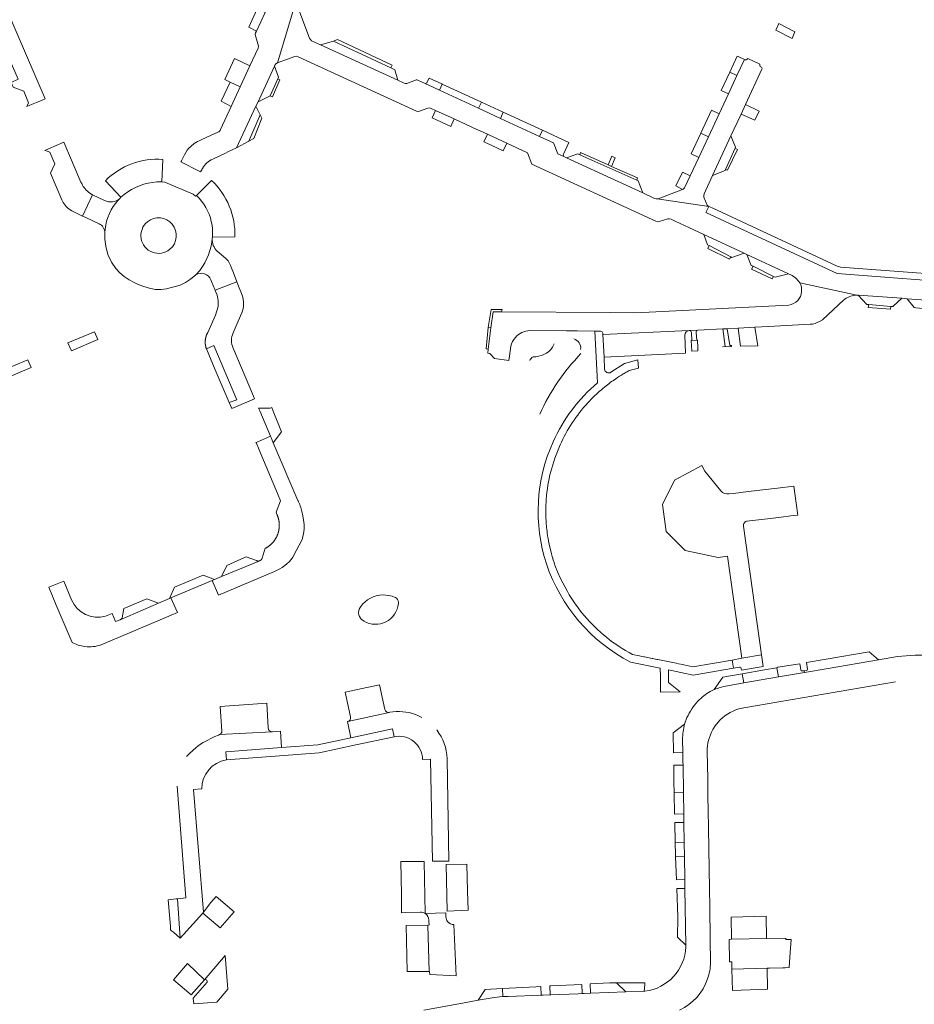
# Model space of a CAD drawing. Header units: metres. Extents: x 166325 to 190320, y 381923 to 404576.
# Tile 800 of 1056: x 176964 to 177163, y 396458 to 396678. Entities that reach past the tile are written whole.
import ezdxf

# ---------------------------------------------------------------- set-up
doc = ezdxf.new("R2010")
doc.units = ezdxf.units.M
for name, color, linetype, lineweight in [('B-WE-OG-WATER_MEER-GV', 8, 'Continuous', 18), ('B-WE-VH-VERHARDING_ASFALT-GV', 8, 'Continuous', 18), ('B-WE-VH-VERHARDING_BETON-GV', 8, 'Continuous', 18), ('B-WE-VH-VERHARDING_BETONSTRAATSTEEN-GV', 8, 'Continuous', 18), ('B-WE-VH-VERHARDING_HALFVERHARDING-GV', 8, 'Continuous', 18), ('B-WE-VH-VERHARDING_STRAATBAKSTEEN-GV', 8, 'Continuous', 18)]:
    doc.layers.add(name, color=color, linetype=linetype, lineweight=lineweight)

msp = doc.modelspace()

# ---------------------------------------------------------------- linework, layer by layer
at = {"layer": 'B-WE-OG-WATER_MEER-GV'}
for points in [[(177088.892, 396604.515, 0.3921837), (177087.371, 396606.854)], [(177082.653, 396604.981, -0.2407424), (177078.279, 396602.846)], [(177078.279, 396602.846, 0.2108942), (177077.573, 396601.996)], [(177079.835, 396590.069, -0.0910914), (177088.984, 396603.558)]]:
    msp.add_lwpolyline(points, format="xyb", dxfattribs=at)
at = {"layer": 'B-WE-OG-WATER_MEER-GV', "flags": 128}
msp.add_lwpolyline([(177082.984, 396605.771), (177082.653, 396604.981)], dxfattribs=at)
at = {"layer": 'B-WE-VH-VERHARDING_ASFALT-GV', "flags": 128}
for points in [[(177159.61, 396535.931), (177155.424, 396535.203), (177144.191, 396533.251), (177138.843, 396532.378), (177133.078, 396531.436), (177125.312, 396530.105), (177120.892, 396529.28), (177119.805, 396528.979), (177118.742, 396528.603), (177117.833, 396528.174)], [(177124.238, 396524.267), (177125.308, 396524.522), (177159.19, 396530.303)], [(177112.637, 396522.321), (177112.124, 396520.875)], [(177118.426, 396519.678), (177118.959, 396520.52), (177119.575, 396521.304)], [(177111.675, 396517.467), (177111.722, 396514.496), (177111.753, 396512.527), (177111.765, 396511.718), (177111.862, 396505.585), (177111.937, 396500.81), (177111.967, 396498.904), (177112.037, 396494.428), (177112.086, 396491.301), (177112.167, 396486.151), (177112.178, 396485.455), (177112.198, 396484.153), (177112.397, 396471.52), (177112.403, 396471.161)], [(177117.91, 396467.666), (177117.83, 396472.765), (177117.713, 396480.16), (177117.652, 396484.04), (177117.437, 396497.645), (177117.374, 396501.659), (177117.325, 396504.743), (177117.264, 396508.661), (177117.168, 396514.72)], [(177103.271, 396461.242), (177103.126, 396461.237), (177098.983, 396461.083), (177091.117, 396460.79), (177089.694, 396460.737), (177089.261, 396460.721), (177088.392, 396460.689), (177082.286, 396460.462), (177082.129, 396460.456), (177080.544, 396460.397), (177080.106, 396460.381), (177072.751, 396460.107), (177071.515, 396460.038), (177070.763, 396459.996), (177069.186, 396459.804), (177066.072, 396459.231), (177062.571, 396458.586), (177053.886, 396456.988)]]:
    msp.add_lwpolyline(points, dxfattribs=at)
at = {"layer": 'B-WE-VH-VERHARDING_ASFALT-GV'}
for points in [[(177167.582, 396536.131, 0.054187), (177159.61, 396535.931)], [(177117.833, 396528.174, 0.0678783), (177115.079, 396525.963)], [(177115.079, 396525.963, 0.0845946), (177112.637, 396522.321)], [(177119.575, 396521.304, -0.144765), (177124.238, 396524.267)], [(177117.168, 396514.72, -0.133144), (177118.426, 396519.678)], [(177112.403, 396471.161, -0.3651768), (177103.271, 396461.242)], [(177117.239, 396463.986, 0.0774473), (177117.91, 396467.666)], [(177110.995, 396457.041, 0.200842), (177117.239, 396463.986)]]:
    msp.add_lwpolyline(points, format="xyb", dxfattribs=at)
at = {"layer": 'B-WE-VH-VERHARDING_BETON-GV', "flags": 128}
for points in [[(177114.848, 396606.551), (177113.755, 396606.524), (177113.608, 396606.521), (177113.696, 396604.118), (177115.075, 396604.181), (177115.069, 396604.866), (177114.987, 396606.571)], [(177111.765, 396511.718), (177109.685, 396511.682), (177109.742, 396507.98), (177109.791, 396505.549), (177111.862, 396505.585)], [(177112.037, 396494.428), (177110.016, 396494.393), (177110.069, 396491.768), (177110.087, 396491.266), (177112.086, 396491.301)]]:
    msp.add_lwpolyline(points, close=True, dxfattribs=at)
at = {"layer": 'B-WE-VH-VERHARDING_BETONSTRAATSTEEN-GV', "flags": 128}
for points in [[(177006.78, 396646.996), (177009.608, 396648.303), (177010.179, 396648.567), (177012.126, 396649.467), (177016.434, 396658.785), (177016.901, 396659.796), (177020.563, 396667.714), (177020.679, 396667.966), (177020.866, 396668.232), (177021.229, 396668.474), (177025.349, 396682.095), (177025.303, 396682.52), (177025.396, 396682.85), (177025.95, 396684.052), (177026.754, 396685.797), (177029.556, 396691.874), (177031.596, 396696.299)], [(177018.484, 396679.691), (177016.561, 396675.546), (177016.369, 396675.132), (177016.301, 396674.781), (177017.022, 396672.163), (177016.93, 396671.76), (177015.101, 396667.794), (177012.933, 396663.094), (177010.92, 396658.73), (177008.534, 396653.556)], [(177125.467, 396669.24), (177123.788, 396665.628), (177121.883, 396661.531), (177119.8, 396657.051), (177117.436, 396651.968), (177115.295, 396647.363), (177113.38, 396643.243), (177112.201, 396640.708)], [(177128.94, 396668.187), (177126.201, 396669.459)], [(177122.468, 396652.146), (177124.722, 396657.014), (177125.711, 396659.152), (177129.364, 396667.043)], [(177007.968, 396652.991), (177006.469, 396652.305), (177004.178, 396651.252)], [(177111.639, 396640.178), (177107.175, 396638.514), (177106.196, 396638.143), (177105.98, 396638.12), (177117.504, 396636.429), (177117.17, 396636.691), (177116.438, 396638.472), (177116.393, 396638.873), (177116.498, 396639.248), (177118.369, 396643.291), (177122.468, 396652.146)], [(177002.655, 396650.453), (177001.89, 396649.823)], [(177000.508, 396647.924), (177000.021, 396647.016), (176999.812, 396646.625), (176999.679, 396646.377), (177004.086, 396644.104), (177004.35, 396644.606), (177004.451, 396644.8), (177004.502, 396644.896)], [(177150.583, 396616.639), (177137.836, 396619.385)], [(177142.232, 396610.72), (177142.86, 396611.136), (177147.623, 396615.555), (177147.892, 396615.743)], [(177135.366, 396614.409), (177104.219, 396612.832), (177100.656, 396612.67), (177095.539, 396612.704), (177071.228, 396612.867), (177069.356, 396612.88), (177068.897, 396609.307), (177068.291, 396604.585), (177068.172, 396603.66), (177068.629, 396603.603), (177069.673, 396602.495), (177072.914, 396602.051), (177073.044, 396602.998), (177073.351, 396605.239)], [(177077.597, 396608.715), (177085.723, 396608.659), (177088.124, 396608.623), (177092.054, 396608.564), (177093.327, 396608.552)], [(177093.327, 396608.552), (177092.054, 396608.564), (177092.705, 396597.045)], [(177093.866, 396608.096), (177093.88, 396607.794), (177113.15, 396608.696), (177115.092, 396608.81), (177120.633, 396609.095), (177121.63, 396609.12), (177124.044, 396609.25), (177127.81, 396609.445), (177130.863, 396609.645), (177136.174, 396609.907), (177140.145, 396610.103)], [(177094.261, 396600.104), (177094.172, 396602.754), (177093.88, 396607.794), (177093.866, 396608.096)], [(177113.15, 396608.696), (177093.88, 396607.794), (177094.172, 396602.754), (177112.349, 396603.637), (177112.162, 396607.706)], [(177115.092, 396608.81), (177113.15, 396608.696)], [(177113.661, 396608.226), (177113.755, 396606.524), (177114.848, 396606.551), (177114.719, 396608.277)], [(177099.316, 396599.529), (177099.745, 396599.765), (177100.903, 396600.091), (177101.807, 396600.346), (177101.64, 396602.204), (177098.679, 396601.377), (177095.685, 396599.409)], [(177093.309, 396595.31), (177093.53, 396595.501), (177093.806, 396595.735), (177094.31, 396596.15)], [(177081.168, 396566.773), (177081.146, 396567.404), (177081.137, 396567.905), (177081.134, 396568.418), (177081.175, 396570.04), (177081.181, 396570.167), (177081.188, 396570.295), (177081.237, 396571.052)], [(177082.673, 396557.919), (177082.651, 396557.994), (177082.392, 396558.896), (177081.876, 396561.06)], [(177083.099, 396556.614), (177082.912, 396557.157)], [(177085.945, 396550.45), (177084.434, 396553.351), (177083.776, 396554.849), (177083.543, 396555.427), (177083.526, 396555.471), (177083.472, 396555.609), (177083.326, 396555.991), (177083.185, 396556.375), (177083.099, 396556.614)], [(177100.007, 396534.72), (177106.676, 396533.34), (177106.698, 396531.508), (177106.74, 396528.011), (177111.092, 396528.089), (177108.537, 396530.158), (177108.497, 396532.962), (177114.031, 396531.809), (177123.045, 396533.356), (177122.759, 396535.163), (177113.989, 396533.678), (177111.958, 396534.089), (177111.715, 396534.138), (177110.751, 396534.333), (177110.245, 396534.435), (177106.136, 396535.266), (177105.891, 396535.315), (177105.036, 396535.488), (177104.911, 396535.513), (177103.198, 396535.86), (177103.049, 396535.89), (177102.559, 396535.989), (177102.069, 396536.088), (177100.47, 396536.411)], [(177129.289, 396536.353), (177124.853, 396535.609), (177122.759, 396535.163), (177123.045, 396533.356), (177124.342, 396533.579)], [(177124.755, 396533.218), (177124.83, 396532.896), (177129.656, 396533.732), (177129.289, 396536.353)], [(177047.017, 396523.593), (177046.325, 396523.507), (177046.141, 396523.484), (177036.931, 396521.44), (177036.87, 396521.423), (177037.652, 396517.824), (177046.902, 396519.795), (177047.277, 396518.035)], [(177053.466, 396522.382), (177052.717, 396522.751)], [(177112.124, 396520.875), (177109.573, 396518.941), (177109.642, 396514.495), (177111.722, 396514.496), (177111.675, 396517.467)], [(177009.848, 396512.884), (177009.711, 396514.679), (177022.148, 396515.626), (177021.897, 396519.271), (177020.134, 396519.142), (177020.074, 396519.142), (177008.332, 396518.521), (177008.096, 396518.419), (177007.29, 396518.07)], [(177053.627, 396512.983), (177053.627, 396512.978), (177055.402, 396513.011), (177055.817, 396490.257), (177058.819, 396490.287), (177059.502, 396490.308), (177059.105, 396513.135)], [(176998.817, 396507.001), (177000.798, 396482.076)], [(177000.798, 396482.076), (176998.944, 396481.89), (176999.491, 396473.061), (177004.574, 396478.686), (177004.744, 396478.912), (177002.535, 396506.251), (177004.329, 396506.396)], [(177058.843, 396477.803), (177058.808, 396478.411), (177058.789, 396478.734), (177054.197, 396478.609)], [(177055.044, 396477.086), (177055.053, 396476.773), (177055.073, 396476.035), (177054.772, 396476.029), (177055.129, 396465.682), (177055.185, 396465.683)], [(177055.185, 396465.683), (177055.235, 396464.973), (177061.132, 396464.654), (177060.643, 396476.131)], [(177002.453, 396459.695), (177002.608, 396458.406), (177007.702, 396458.826), (177010.176, 396461.734), (177009.598, 396469.221), (177004.963, 396463.767)], [(177005.523, 396463.278), (177002.453, 396459.695)]]:
    msp.add_lwpolyline(points, dxfattribs=at)
at = {"layer": 'B-WE-VH-VERHARDING_BETONSTRAATSTEEN-GV'}
for points in [[(177126.201, 396669.459, -0.4894324), (177125.467, 396669.24)], [(177129.123, 396667.561, -0.388594), (177128.94, 396668.187)], [(177129.364, 396667.043, 0.4573337), (177129.123, 396667.561)], [(177008.534, 396653.556, -0.2024764), (177007.968, 396652.991)], [(177004.178, 396651.252, 0.06475), (177002.655, 396650.453)], [(177001.89, 396649.823, 0.089341), (177000.508, 396647.924)], [(177004.502, 396644.896, -0.1429928), (177006.78, 396646.996)], [(177137.836, 396619.385, -0.3088381), (177137.379, 396615.438)], [(177137.379, 396615.438, -0.1655814), (177135.366, 396614.409)], [(177147.892, 396615.743, -0.1307838), (177150.583, 396616.639)], [(177140.145, 396610.103, 0.1107773), (177142.232, 396610.72)], [(177074.336, 396607.16, -0.2088634), (177077.597, 396608.715)], [(177093.866, 396608.096, 0.4270981), (177093.327, 396608.552)], [(177112.162, 396607.706, -0.3872606), (177113.15, 396608.696)], [(177113.15, 396608.696, -0.4129338), (177113.661, 396608.226)], [(177114.719, 396608.277, -0.4077172), (177115.092, 396608.81)], [(177073.351, 396605.239, -0.1211913), (177074.336, 396607.16)], [(177095.685, 396599.409, -0.5690197), (177094.261, 396600.104)], [(177098.437, 396599.023, -0.0066027), (177099.316, 396599.529)], [(177095.511, 396597.079, -0.0098814), (177096.75, 396597.955)], [(177096.75, 396597.955, -0.0141745), (177098.437, 396599.023)], [(177092.705, 396597.045, 0.1137662), (177082.77, 396583.864)], [(177092.341, 396594.433, -0.0092184), (177093.309, 396595.31)], [(177094.31, 396596.15, -0.0112048), (177095.511, 396597.079)], [(177090.505, 396592.574, -0.0186715), (177092.341, 396594.433)], [(177084.333, 396583.167, -0.0808084), (177090.505, 396592.574)], [(177082.77, 396583.864, 0.1871285), (177081.285, 396556.626)], [(177081.237, 396571.052, -0.0875001), (177084.333, 396583.167)], [(177081.457, 396563.519, -0.0224208), (177081.168, 396566.773)], [(177081.876, 396561.06, -0.0174648), (177081.457, 396563.519)], [(177082.912, 396557.157, -0.0067235), (177082.673, 396557.919)], [(177081.285, 396556.626, 0.1939068), (177100.007, 396534.72)], [(177089.709, 396545.106, -0.044392), (177085.945, 396550.45)], [(177100.47, 396536.411, -0.0946773), (177089.709, 396545.106)], [(177124.342, 396533.579, -0.4443492), (177124.755, 396533.218)], [(177052.717, 396522.751, 0.1372052), (177047.017, 396523.593)], [(177111.675, 396517.467, -0.0730328), (177112.124, 396520.875)], [(177007.29, 396518.07, 0.1187806), (177000.969, 396513.631)], [(177047.277, 396518.035, -0.4718425), (177053.627, 396512.983)], [(177059.105, 396513.135, 0.1630102), (177056.778, 396519.594)], [(177004.329, 396506.396, -0.3682033), (177009.848, 396512.884)], [(177054.197, 396478.609, -0.2447887), (177055.044, 396477.086)], [(177059.229, 396476.797, -0.1568502), (177058.843, 396477.803)], [(177060.643, 396476.131, -0.2335355), (177059.229, 396476.797)], [(177004.963, 396463.767, -0.8207005), (177005.523, 396463.278)]]:
    msp.add_lwpolyline(points, format="xyb", dxfattribs=at)
at = {"layer": 'B-WE-VH-VERHARDING_BETONSTRAATSTEEN-GV', "flags": 128}
for points in [[(177060.695, 396655.933), (177056.521, 396657.856), (177055.739, 396656.209), (177059.924, 396654.259)], [(177067.665, 396650.653), (177071.655, 396648.794), (177072.449, 396650.517), (177068.436, 396652.366), (177068.096, 396652.523), (177067.31, 396650.818)], [(177096.605, 396647.291), (177095.888, 396647.631), (177095.077, 396645.664), (177095.802, 396645.341)], [(177069.356, 396612.88), (177071.228, 396612.867), (177071.374, 396613.397), (177068.949, 396613.404), (177068.291, 396609.384), (177068.897, 396609.307)], [(177068.897, 396609.307), (177068.291, 396609.384), (177067.852, 396604.616), (177068.291, 396604.585)], [(177121.63, 396609.12), (177120.633, 396609.095), (177121.187, 396605.171), (177120.551, 396605.061), (177122.614, 396605.134), (177122.555, 396605.361), (177122.182, 396605.395)], [(177127.81, 396609.445), (177124.044, 396609.25), (177124.568, 396605.203), (177128.436, 396605.29)], [(177138.776, 396532.786), (177138.843, 396532.378), (177144.191, 396533.251), (177155.424, 396535.203), (177153.308, 396537.006), (177143.745, 396535.364), (177139.333, 396534.607), (177139.557, 396533.1), (177139.458, 396532.941), (177139.297, 396532.833)], [(177132.735, 396533.467), (177129.928, 396532.993), (177124.941, 396532.09), (177125.312, 396530.105), (177133.078, 396531.436)], [(177138.776, 396532.786), (177138.299, 396532.743), (177138.154, 396532.788), (177138.07, 396532.913), (177138.071, 396533.032), (177137.828, 396534.312), (177132.956, 396533.552), (177132.735, 396533.467), (177133.078, 396531.436), (177138.843, 396532.378)], [(177124.941, 396532.09), (177120.632, 396531.379), (177118.742, 396528.603), (177119.805, 396528.979), (177120.892, 396529.28), (177125.312, 396530.105)], [(177111.862, 396505.585), (177109.791, 396505.549), (177109.887, 396500.806), (177111.937, 396500.81)], [(177111.967, 396498.904), (177109.925, 396498.9), (177110.016, 396494.393), (177112.037, 396494.428)], [(177112.086, 396491.301), (177110.087, 396491.266), (177110.274, 396486.121), (177112.167, 396486.151)], [(177112.198, 396484.153), (177110.346, 396484.15), (177110.577, 396477.808), (177110.548, 396473.292), (177112.397, 396471.52)], [(177130.413, 396472.99), (177130.315, 396478.03), (177122.483, 396477.801), (177122.565, 396472.859)], [(177135.693, 396469.907), (177135.889, 396472.805), (177134.688, 396472.774), (177134.696, 396473.061), (177130.413, 396472.99), (177122.565, 396472.859), (177122.069, 396472.815), (177122.147, 396467.811), (177122.635, 396467.782), (177122.668, 396466.207), (177130.516, 396466.374), (177131.055, 396466.391), (177134.022, 396466.482), (177134.556, 396466.498), (177135.465, 396466.526)], [(177130.516, 396466.374), (177122.668, 396466.207), (177122.769, 396461.441), (177130.606, 396461.679)], [(177096.92, 396463.108), (177095.451, 396463.101), (177091.012, 396462.876), (177091.117, 396460.79), (177098.983, 396461.083)], [(177103.236, 396462.667), (177103.258, 396463.156), (177096.92, 396463.108), (177098.983, 396461.083), (177103.126, 396461.237)], [(177071.453, 396461.851), (177067.61, 396461.639), (177066.072, 396459.231), (177069.186, 396459.804), (177070.763, 396459.996), (177071.515, 396460.038)], [(177080.008, 396462.319), (177078.881, 396462.262), (177071.453, 396461.851), (177071.515, 396460.038), (177072.751, 396460.107), (177080.106, 396460.381)], [(177089.156, 396462.782), (177082.277, 396462.434), (177082.029, 396462.421), (177082.129, 396460.456), (177082.286, 396460.462), (177088.392, 396460.689), (177089.261, 396460.721)]]:
    msp.add_lwpolyline(points, close=True, dxfattribs=at)
at = {"layer": 'B-WE-VH-VERHARDING_HALFVERHARDING-GV', "flags": 128}
msp.add_lwpolyline([(177047.948, 396546.511), (177048.129, 396547.124), (177048.232, 396547.755), (177048.242, 396548.103), (177048.171, 396548.42), (177048.024, 396548.71), (177047.811, 396548.955), (177047.612, 396549.103), (177047.495, 396549.156), (177046.827, 396549.407), (177046.135, 396549.581), (177045.428, 396549.677), (177044.715, 396549.693), (177044.004, 396549.63), (177043.305, 396549.487), (177042.626, 396549.267), (177041.976, 396548.973), (177041.363, 396548.608), (177040.794, 396548.177), (177040.278, 396547.685), (177039.819, 396547.138), (177039.666, 396546.912), (177039.488, 396546.531), (177039.384, 396546.123), (177039.36, 396545.704), (177039.415, 396545.287), (177039.548, 396544.888), (177039.754, 396544.521), (177040.025, 396544.2), (177040.556, 396543.843), (177041.127, 396543.556), (177041.73, 396543.342), (177042.355, 396543.205), (177042.992, 396543.146), (177043.631, 396543.168), (177044.262, 396543.269), (177044.876, 396543.448), (177045.463, 396543.702), (177046.014, 396544.028), (177046.519, 396544.419), (177046.972, 396544.871), (177047.365, 396545.375), (177047.692, 396545.925)], close=True, dxfattribs=at)
at = {"layer": 'B-WE-VH-VERHARDING_STRAATBAKSTEEN-GV', "flags": 128}
for points in [[(176954.933, 396677.825), (176955.189, 396677.197), (176956.42, 396676.678), (176958.875, 396670.916), (176959.277, 396669.972), (176960.868, 396670.65), (176963.367, 396664.786), (176961.776, 396664.109), (176962.238, 396663.025), (176964.611, 396662.127), (176965.684, 396659.572), (176965.301, 396658.708), (176965.938, 396658.98), (176967.8, 396659.776), (176969.373, 396660.448), (176958.25, 396686.274), (176958.186, 396686.394), (176957.529, 396687.325)], [(177052.017, 396664.608), (177050.128, 396663.884), (177049.766, 396663.859), (177049.384, 396663.966), (177048.086, 396664.562), (177030.816, 396672.494), (177028.867, 396673.389), (177028.59, 396673.636), (177028.382, 396673.99), (177025.349, 396682.095), (177021.229, 396668.474), (177023.293, 396669.207), (177025.124, 396669.862), (177025.51, 396669.921), (177025.887, 396669.823), (177052.246, 396657.68), (177052.564, 396657.609), (177052.939, 396657.67), (177054.801, 396658.344), (177055.161, 396658.397), (177055.575, 396658.292), (177056.521, 396657.856), (177060.695, 396655.933), (177065.89, 396653.539), (177066.352, 396653.326), (177068.096, 396652.523), (177068.436, 396652.366), (177072.449, 396650.517), (177077.062, 396648.392), (177078.048, 396645.816), (177104.896, 396633.479), (177105.717, 396633.091), (177106.059, 396632.993), (177106.41, 396633.052), (177108.342, 396633.645), (177108.685, 396633.675), (177109.11, 396633.556), (177110.131, 396633.042), (177113.025, 396631.706), (177116.439, 396630.126), (177125.437, 396625.961), (177125.987, 396625.706), (177135.288, 396621.401), (177135.811, 396621.159)], [(177161.801, 396615.826), (177171.138, 396615.15), (177176.906, 396614.732), (177177.222, 396619.083), (177146.196, 396621.425), (177116.871, 396635.069), (177117.504, 396636.429), (177105.98, 396638.12), (177105.777, 396638.098), (177105.425, 396638.201), (177102.761, 396639.426), (177085.773, 396647.236), (177085.31, 396647.449), (177083.844, 396648.124), (177082.882, 396650.588), (177079.746, 396652.038), (177071.024, 396656.07), (177066.132, 396658.332), (177057.409, 396662.365), (177054.062, 396663.912), (177052.699, 396664.543)], [(177054.062, 396663.912), (177057.409, 396662.365), (177058.024, 396663.721)], [(177058.024, 396663.721), (177057.959, 396663.751), (177055.082, 396665.077), (177054.679, 396664.2)], [(177080.372, 396653.419), (177079.746, 396652.038), (177082.882, 396650.588), (177083.844, 396648.124), (177085.31, 396647.449)], [(177085.093, 396648.109), (177086.294, 396650.689), (177080.372, 396653.419)], [(176975.267, 396646.762), (176973.561, 396650.722), (176970.121, 396649.248), (176969.347, 396648.916), (176969.867, 396648.737), (176970.422, 396648.547), (176971.522, 396645.941), (176970.576, 396643.824), (176973.11, 396637.872), (176973.404, 396637.297)], [(176977.388, 396641.833), (176975.889, 396645.315), (176975.267, 396646.762)], [(176982.821, 396642.148), (176986.297, 396638.455), (176987.044, 396639.093), (176987.837, 396639.673), (176988.672, 396640.191), (176989.543, 396640.645), (176990.467, 396641.04), (176991.398, 396641.355), (176992.349, 396641.599), (176993.317, 396641.771), (176994.294, 396641.868), (176995.466, 396641.888), (176995.673, 396646.888)], [(177113.38, 396643.243), (177111.677, 396644.096), (177110.122, 396641.007), (177111.639, 396640.178)], [(177006.547, 396642.216), (177003.138, 396638.85), (177003.741, 396638.252), (177004.296, 396637.61), (177004.801, 396636.927), (177005.252, 396636.209), (177005.649, 396635.458), (177005.987, 396634.68), (177006.262, 396633.889), (177006.48, 396633.068), (177006.635, 396632.234), (177006.727, 396631.39), (177006.755, 396630.541), (177006.707, 396629.567), (177011.747, 396629.664)], [(177112.201, 396640.708), (177113.38, 396643.243)], [(176975.65, 396635.261), (176977.751, 396634.277), (176979.951, 396639.008), (176979.33, 396639.406), (176979.095, 396639.587)], [(176979.951, 396639.008), (176977.751, 396634.277), (176977.98, 396634.17), (176978.44, 396633.955)], [(176982.65, 396637.753), (176979.951, 396639.008)], [(176982.718, 396630.509), (176982.782, 396631.38), (176982.912, 396632.243), (176983.107, 396633.094), (176983.365, 396633.927), (176983.738, 396634.856), (176984.128, 396635.636), (176984.576, 396636.386), (176985.08, 396637.099), (176985.635, 396637.772), (176986.04, 396638.193)], [(176978.44, 396633.955), (176981.416, 396632.562)], [(177006.67, 396629.213), (177006.601, 396628.547), (177006.419, 396627.538), (177006.16, 396626.546), (177005.828, 396625.576), (177005.485, 396624.769), (177005.02, 396623.855), (177004.487, 396622.979), (177003.889, 396622.146), (177003.027, 396621.14)], [(177010.784, 396623.221), (177010.253, 396624.25), (177009.651, 396624.884), (177007.774, 396626.444)], [(177006.387, 396620.059), (177007.045, 396618.426), (177007.115, 396618.254), (177007.326, 396617.73), (177012.182, 396619.61), (177011.404, 396621.619), (177010.927, 396622.852), (177010.784, 396623.221)], [(177013.334, 396616.636), (177012.413, 396619.013), (177012.182, 396619.61), (177007.326, 396617.73), (177007.367, 396617.629), (177007.767, 396616.637), (177008.04, 396615.429), (177008.025, 396614.055), (177007.377, 396612.18)], [(177137.836, 396619.385), (177150.583, 396616.639), (177150.889, 396616.617), (177160.612, 396615.912), (177161.801, 396615.826)], [(177011.342, 396608.2), (177012.467, 396610.809), (177013.26, 396612.649)], [(177007.377, 396612.18), (177005.961, 396608.909), (177005.697, 396608.299), (177005.682, 396608.273), (177005.668, 396608.247), (177005.653, 396608.221), (177005.611, 396608.143), (177005.597, 396608.116), (177005.584, 396608.09), (177005.571, 396608.063), (177005.557, 396608.037), (177005.545, 396608.01), (177005.519, 396607.956), (177005.507, 396607.929), (177005.495, 396607.902), (177005.482, 396607.875), (177005.471, 396607.847), (177005.459, 396607.82), (177005.447, 396607.793), (177005.436, 396607.765), (177005.425, 396607.738), (177005.414, 396607.71), (177005.403, 396607.682), (177005.393, 396607.654), (177005.383, 396607.627), (177005.372, 396607.599), (177005.362, 396607.571), (177005.353, 396607.542), (177005.343, 396607.514), (177005.334, 396607.486), (177005.325, 396607.458), (177005.316, 396607.43), (177005.307, 396607.401), (177005.298, 396607.373), (177005.29, 396607.344), (177005.281, 396607.316), (177005.273, 396607.287), (177005.266, 396607.258), (177005.258, 396607.23), (177005.251, 396607.201), (177005.243, 396607.172), (177005.236, 396607.143), (177005.229, 396607.114), (177005.223, 396607.085), (177005.216, 396607.056), (177005.204, 396606.998), (177005.198, 396606.969), (177005.192, 396606.94), (177005.187, 396606.91), (177005.177, 396606.852), (177005.172, 396606.822), (177005.167, 396606.793), (177005.163, 396606.764), (177005.158, 396606.734), (177005.154, 396606.705), (177005.151, 396606.675), (177005.147, 396606.646), (177005.143, 396606.616), (177005.14, 396606.587), (177005.137, 396606.557), (177005.134, 396606.528), (177005.132, 396606.498), (177005.129, 396606.468), (177005.127, 396606.439), (177005.125, 396606.409), (177005.123, 396606.379), (177005.122, 396606.35), (177005.12, 396606.32), (177005.119, 396606.29), (177005.118, 396606.261), (177005.117, 396606.231), (177005.116, 396606.201), (177005.116, 396606.053), (177005.117, 396606.023), (177005.118, 396605.993), (177005.119, 396605.963), (177005.12, 396605.934), (177005.121, 396605.904), (177005.123, 396605.874), (177005.125, 396605.845), (177005.127, 396605.815), (177005.129, 396605.785), (177005.132, 396605.756), (177005.134, 396605.726), (177005.137, 396605.696), (177005.14, 396605.667), (177005.143, 396605.637), (177005.147, 396605.608), (177005.15, 396605.578), (177005.154, 396605.549), (177005.158, 396605.519), (177005.163, 396605.49), (177005.167, 396605.461), (177005.172, 396605.431), (177005.176, 396605.402), (177005.182, 396605.373), (177005.187, 396605.343), (177005.192, 396605.314), (177005.198, 396605.285), (177005.21, 396605.227), (177005.216, 396605.198), (177005.222, 396605.168), (177005.229, 396605.14), (177005.236, 396605.111), (177005.243, 396605.082), (177005.25, 396605.053), (177005.258, 396605.024), (177005.265, 396604.995), (177005.273, 396604.967), (177005.281, 396604.938), (177005.289, 396604.909), (177005.298, 396604.881), (177005.306, 396604.852), (177005.315, 396604.824), (177005.324, 396604.796), (177005.333, 396604.767), (177005.343, 396604.739), (177005.352, 396604.711), (177005.362, 396604.683), (177005.372, 396604.655), (177005.378, 396604.657), (177007.047, 396605.401), (177012.144, 396593.281), (177010.49, 396592.622), (177011.054, 396591.3), (177016.139, 396593.459), (177015.886, 396594.055)], [(177015.886, 396594.055), (177011.335, 396604.774)], [(177025.948, 396570.481), (177025.865, 396570.67), (177025.81, 396570.79), (177020.316, 396583.658), (177019.799, 396584.87), (177019.694, 396585.115), (177016.343, 396583.675), (177016.463, 396583.726), (177017.168, 396582.063), (177021.251, 396572.31), (177021.94, 396570.67), (177020.95, 396568.19), (177021.111, 396567.689), (177021.14, 396567.626), (177021.168, 396567.562), (177021.196, 396567.498), (177021.222, 396567.434), (177021.248, 396567.369), (177021.273, 396567.304), (177021.298, 396567.239), (177021.321, 396567.173), (177021.344, 396567.107), (177021.366, 396567.041), (177021.387, 396566.975), (177021.408, 396566.908), (177021.427, 396566.842), (177021.446, 396566.775), (177021.464, 396566.707), (177021.481, 396566.64), (177021.498, 396566.572), (177021.513, 396566.504), (177021.528, 396566.436), (177021.542, 396566.368), (177021.555, 396566.299), (177021.567, 396566.231), (177021.579, 396566.162), (177021.589, 396566.093), (177021.599, 396566.024), (177021.608, 396565.955), (177021.616, 396565.886), (177021.623, 396565.817), (177021.63, 396565.748), (177021.635, 396565.678), (177021.64, 396565.609), (177021.644, 396565.539), (177021.647, 396565.47), (177021.649, 396565.4), (177021.651, 396565.33), (177021.652, 396565.261), (177021.651, 396565.191), (177021.65, 396565.121), (177021.648, 396565.052), (177021.646, 396564.982), (177021.642, 396564.913), (177021.638, 396564.843), (177021.632, 396564.774), (177021.626, 396564.704), (177021.619, 396564.635), (177021.612, 396564.566), (177021.603, 396564.497), (177021.594, 396564.428), (177021.583, 396564.359), (177021.572, 396564.29), (177021.56, 396564.221), (177021.548, 396564.153), (177021.534, 396564.085), (177021.52, 396564.016), (177021.505, 396563.948), (177021.489, 396563.881), (177021.472, 396563.813), (177021.454, 396563.746), (177021.436, 396563.678), (177021.417, 396563.612), (177021.397, 396563.545), (177021.376, 396563.478), (177021.332, 396563.346), (177021.309, 396563.281), (177021.285, 396563.215), (177021.26, 396563.15), (177021.234, 396563.085), (177021.208, 396563.021), (177021.181, 396562.957), (177021.153, 396562.893), (177021.124, 396562.829), (177021.095, 396562.766), (177021.065, 396562.703), (177021.034, 396562.641), (177021.002, 396562.579), (177020.97, 396562.517), (177020.937, 396562.456), (177020.903, 396562.395), (177020.868, 396562.335), (177020.833, 396562.275), (177020.797, 396562.215), (177020.76, 396562.156), (177020.722, 396562.097), (177020.684, 396562.039), (177020.645, 396561.981), (177020.606, 396561.924), (177020.566, 396561.867), (177020.525, 396561.811), (177020.483, 396561.755), (177020.441, 396561.7), (177020.398, 396561.645), (177020.354, 396561.59), (177020.31, 396561.537), (177020.265, 396561.483), (177020.22, 396561.431), (177020.173, 396561.378), (177020.127, 396561.327), (177020.079, 396561.276), (177020.031, 396561.225), (177019.983, 396561.176), (177019.933, 396561.126), (177019.884, 396561.078), (177019.833, 396561.029), (177019.782, 396560.982), (177019.731, 396560.935), (177019.679, 396560.889), (177019.626, 396560.843), (177019.573, 396560.798), (177019.465, 396560.71), (177019.41, 396560.667), (177019.355, 396560.625), (177019.299, 396560.583), (177019.243, 396560.542), (177019.186, 396560.502), (177019.129, 396560.462), (177019.071, 396560.423), (177019.013, 396560.385), (177018.954, 396560.347), (177018.895, 396560.31), (177018.836, 396560.274), (177018.776, 396560.239), (177018.716, 396560.204), (177018.655, 396560.17), (177018.594, 396560.137), (177018.532, 396560.104)], [(177120.208, 396572.945), (177116.602, 396577.34), (177115.961, 396578.612), (177109.861, 396575.282), (177107.147, 396569.877), (177108.012, 396563.871), (177112.224, 396559.595), (177119.574, 396558.081), (177121.676, 396558.349), (177124.853, 396535.609), (177129.289, 396536.353), (177125.271, 396565.078)], [(177126.113, 396566.184), (177126.635, 396566.222), (177129.921, 396566.621), (177133.158, 396567.014), (177136.32, 396567.399), (177137.37, 396567.527), (177136.981, 396570.169), (177136.504, 396573.95), (177132.847, 396573.504), (177129.558, 396573.126), (177126.32, 396572.755), (177123.031, 396572.378), (177122.024, 396572.238)], [(177027.15, 396565.951), (177026.835, 396567.797), (177026.789, 396567.988)], [(177018.532, 396560.104), (177017.82, 396557.874), (177017.818, 396557.868), (177017.816, 396557.863), (177017.814, 396557.857), (177017.811, 396557.851), (177017.809, 396557.845), (177017.807, 396557.84), (177017.804, 396557.834), (177017.802, 396557.829), (177017.8, 396557.823), (177017.797, 396557.817), (177017.795, 396557.812), (177017.792, 396557.806), (177017.789, 396557.801), (177017.787, 396557.795), (177017.784, 396557.79), (177017.782, 396557.784), (177017.779, 396557.779), (177017.776, 396557.773), (177017.773, 396557.768), (177017.77, 396557.762), (177017.768, 396557.757), (177017.765, 396557.751), (177017.762, 396557.746), (177017.759, 396557.741), (177017.756, 396557.735), (177017.747, 396557.72), (177017.743, 396557.714), (177017.74, 396557.709), (177017.737, 396557.704), (177017.731, 396557.694), (177017.727, 396557.688), (177017.724, 396557.683), (177017.72, 396557.678), (177017.714, 396557.668), (177017.71, 396557.663), (177017.707, 396557.658), (177017.703, 396557.653), (177017.699, 396557.648), (177017.696, 396557.643), (177017.692, 396557.638), (177017.689, 396557.633), (177017.685, 396557.629), (177017.681, 396557.624), (177017.677, 396557.619), (177017.673, 396557.614), (177017.67, 396557.609), (177017.666, 396557.605), (177017.662, 396557.6), (177017.658, 396557.595), (177017.654, 396557.591), (177017.65, 396557.586), (177017.646, 396557.581), (177017.642, 396557.577), (177017.638, 396557.572), (177017.634, 396557.568), (177017.63, 396557.563), (177017.625, 396557.559), (177017.621, 396557.554), (177017.617, 396557.55), (177017.613, 396557.546), (177017.608, 396557.541), (177017.604, 396557.537), (177017.6, 396557.533), (177017.591, 396557.524), (177017.586, 396557.52), (177017.582, 396557.516), (177017.577, 396557.512), (177017.573, 396557.507), (177017.568, 396557.503), (177017.564, 396557.499), (177017.559, 396557.495), (177017.555, 396557.491), (177017.55, 396557.487), (177017.545, 396557.483), (177017.541, 396557.479), (177017.536, 396557.476), (177017.531, 396557.472), (177017.526, 396557.468), (177017.521, 396557.464), (177017.517, 396557.46), (177017.512, 396557.457), (177017.507, 396557.453), (177017.502, 396557.449), (177017.497, 396557.446), (177017.492, 396557.442), (177017.487, 396557.439), (177017.482, 396557.435), (177017.477, 396557.432), (177017.472, 396557.428), (177017.467, 396557.425), (177017.462, 396557.421), (177017.457, 396557.418), (177017.452, 396557.415), (177017.446, 396557.411), (177017.441, 396557.408), (177017.436, 396557.405), (177017.431, 396557.402), (177017.426, 396557.399), (177017.42, 396557.396), (177017.415, 396557.392), (177017.41, 396557.389), (177017.404, 396557.386), (177017.399, 396557.383), (177017.394, 396557.381), (177017.388, 396557.378), (177017.383, 396557.375), (177017.377, 396557.372), (177017.372, 396557.369), (177017.367, 396557.366), (177017.361, 396557.364), (177017.356, 396557.361), (177017.35, 396557.358), (177017.345, 396557.356), (177017.339, 396557.353), (177017.333, 396557.351), (177017.328, 396557.348), (177017.322, 396557.346), (177017.317, 396557.343), (177017.311, 396557.341), (177017.305, 396557.339), (177017.3, 396557.336), (177017.294, 396557.334), (177017.288, 396557.332), (177017.283, 396557.33), (177017.277, 396557.327), (177008.74, 396553.78), (177007.215, 396553.14), (177006.666, 396552.909), (177008.114, 396549.648), (177020.582, 396554.921)], [(177024.7, 396558.11), (177025.591, 396559.817), (177026.621, 396561.791)], [(176975.285, 396548.63), (176973.525, 396552.792), (176970.178, 396551.414), (176971.87, 396547.416), (176975.387, 396539.106)], [(176981.87, 396538.55), (176998.9, 396545.752), (176997.452, 396549.038), (176997.17, 396548.92), (176994.7, 396547.86), (176986.127, 396544.157), (176986.121, 396544.155), (176985.076, 396543.758), (176984.343, 396545.584)], [(176984.343, 396545.584), (176982.878, 396544.97)], [(177044, 396529.62), (177040.114, 396528.787), (177036.35, 396527.98), (177037.546, 396522.495)], [(177045.233, 396524.123), (177044, 396529.62)], [(177018.84, 396525.55), (177008.47, 396524.82), (177008.815, 396519.31)], [(177019.188, 396520.005), (177018.84, 396525.55)], [(177036.931, 396521.44), (177046.141, 396523.484)], [(177008.332, 396518.521), (177020.074, 396519.142)], [(177054.004, 396490.238), (177048.79, 396490.199), (177048.904, 396482.944), (177048.959, 396478.773), (177049.92, 396478.806), (177053.095, 396478.918)], [(177054.197, 396478.609), (177054.004, 396490.238)]]:
    msp.add_lwpolyline(points, dxfattribs=at)
for points in [[(177018.484, 396679.691), (177016.733, 396680.504), (177014.845, 396676.413), (177016.561, 396675.546)], [(177133.134, 396677.222), (177132.447, 396675.743), (177136.099, 396673.903), (177136.754, 396675.35)], [(177033.759, 396673.33), (177030.816, 396672.494), (177048.086, 396664.562), (177047.433, 396666.884), (177046.524, 396667.313)], [(177034.644, 396673.672), (177033.759, 396673.33), (177046.524, 396667.313), (177046.816, 396667.933)], [(177125.467, 396669.24), (177124.078, 396669.882), (177123.869, 396669.981), (177122.191, 396666.37), (177123.788, 396665.628)], [(177015.101, 396667.794), (177011.624, 396669.426), (177009.477, 396664.767), (177010.679, 396664.134), (177012.933, 396663.094)], [(177021.325, 396664.874), (177021.493, 396665.249), (177020.563, 396667.714), (177016.901, 396659.796), (177019.614, 396661.063)], [(177123.788, 396665.628), (177122.191, 396666.37), (177120.289, 396662.277), (177121.883, 396661.531)], [(177012.933, 396663.094), (177010.679, 396664.134), (177008.644, 396659.91), (177010.92, 396658.73)], [(177021.765, 396664.658), (177021.325, 396664.874), (177019.614, 396661.063), (177020.122, 396660.849)], [(177058.024, 396663.721), (177057.409, 396662.365), (177066.132, 396658.332), (177066.751, 396659.698), (177066.62, 396659.758)], [(177017.41, 396656.855), (177016.434, 396658.785), (177012.126, 396649.467), (177014.844, 396650.951)], [(177066.751, 396659.698), (177066.132, 396658.332), (177071.024, 396656.07), (177071.645, 396657.441)], [(177128.732, 396657.655), (177125.711, 396659.152), (177124.722, 396657.014), (177127.802, 396655.641)], [(177017.781, 396656.121), (177017.41, 396656.855), (177014.844, 396650.951), (177015.997, 396651.58)], [(177071.645, 396657.441), (177071.024, 396656.07), (177079.746, 396652.038), (177080.372, 396653.419)], [(177119.8, 396657.051), (177118.119, 396657.929), (177115.732, 396652.76), (177117.436, 396651.968)], [(177117.436, 396651.968), (177115.732, 396652.76), (177113.61, 396648.163), (177115.295, 396647.363)], [(177123.399, 396649.414), (177123.507, 396649.654), (177122.468, 396652.146), (177118.369, 396643.291), (177121.166, 396644.445), (177121.251, 396644.634)], [(177088.694, 396647.938), (177088.247, 396648.136), (177085.773, 396647.236), (177102.761, 396639.426), (177101.785, 396642.122), (177101.45, 396642.271)], [(177095.802, 396645.341), (177095.077, 396645.664), (177088.897, 396648.426), (177088.694, 396647.938), (177101.45, 396642.271), (177101.575, 396642.761)], [(177123.892, 396649.129), (177123.399, 396649.414), (177121.251, 396644.634), (177121.693, 396644.489)], [(176999.527, 396618.839), (177000.702, 396619.453), (177001.809, 396620.189), (177003.027, 396621.14), (177003.889, 396622.146), (177004.487, 396622.979), (177005.02, 396623.855), (177005.485, 396624.769), (177005.828, 396625.576), (177006.16, 396626.546), (177006.419, 396627.538), (177006.601, 396628.547), (177006.67, 396629.213), (177006.707, 396629.567), (177006.755, 396630.541), (177006.727, 396631.39), (177006.635, 396632.234), (177006.48, 396633.068), (177006.262, 396633.889), (177005.987, 396634.68), (177005.649, 396635.458), (177005.252, 396636.209), (177004.801, 396636.927), (177004.296, 396637.61), (177003.741, 396638.252), (177003.138, 396638.85), (177002.959, 396638.673), (177002.414, 396639.133), (176996.065, 396641.825), (176995.466, 396641.888), (176994.294, 396641.868), (176993.317, 396641.771), (176992.349, 396641.599), (176991.398, 396641.355), (176990.467, 396641.04), (176989.543, 396640.645), (176988.672, 396640.191), (176987.837, 396639.673), (176987.044, 396639.093), (176986.297, 396638.455), (176986.04, 396638.193), (176985.635, 396637.772), (176985.08, 396637.099), (176984.576, 396636.386), (176984.128, 396635.636), (176983.738, 396634.856), (176983.365, 396633.927), (176983.107, 396633.094), (176982.912, 396632.243), (176982.782, 396631.38), (176982.718, 396630.509), (176982.714, 396629.142), (176982.914, 396627.516), (176983.414, 396625.7), (176984.229, 396623.94), (176985.166, 396622.551), (176986.028, 396621.563), (176987.052, 396620.773), (176988.134, 396620.062), (176989.266, 396619.435), (176989.968, 396619.1), (176991.168, 396618.614), (176992.4, 396618.221), (176993.966, 396617.864), (176995.305, 396617.863), (176996.468, 396617.991)], [(177118.264, 396636.075), (177117.504, 396636.429), (177116.871, 396635.069), (177146.196, 396621.425), (177177.222, 396619.083), (177177.33, 396620.577), (177174.887, 396620.759), (177172.951, 396620.91), (177170.897, 396621.065), (177146.942, 396622.873), (177146.175, 396623.09)], [(177116.439, 396630.126), (177117.237, 396627.865), (177117.592, 396627.682), (177122.427, 396625.185), (177122.691, 396625.049), (177125.437, 396625.961)], [(177117.592, 396627.682), (177117.329, 396627.031), (177122.171, 396624.66), (177122.427, 396625.185)], [(177125.987, 396625.706), (177126.96, 396623.263), (177127.39, 396623.049), (177131.967, 396620.774), (177132.304, 396620.607), (177135.288, 396621.401)], [(177127.39, 396623.049), (177127.059, 396622.424), (177131.641, 396620.235), (177131.967, 396620.774)], [(177160.612, 396615.912), (177150.889, 396616.617), (177152.752, 396614.555), (177153.199, 396614.518), (177158.16, 396614.103), (177158.586, 396614.067)], [(177171.138, 396615.15), (177161.801, 396615.826), (177163.36, 396613.836), (177163.74, 396613.802), (177168.663, 396613.357), (177169.179, 396613.31)], [(177158.16, 396614.103), (177153.199, 396614.518), (177153.119, 396613.877), (177158.094, 396613.507)], [(176981.183, 396606.714), (176980.437, 396608.461), (176980.437, 396608.462), (176974.471, 396605.949), (176975.257, 396604.219)], [(177007.362, 396599.962), (177010.49, 396592.622), (177012.144, 396593.281), (177007.047, 396605.401), (177005.378, 396604.657), (177005.372, 396604.655)], [(176959.827, 396597.721), (176966.289, 396600.442), (176965.552, 396602.193), (176959.086, 396599.47)], [(177017.275, 396590.783), (177019.694, 396585.115), (177019.799, 396584.87), (177020.316, 396583.658), (177022.154, 396586.106), (177020.3, 396590.742), (177019.985, 396591.549), (177019.597, 396591.379), (177017.007, 396591.414)], [(177008.74, 396553.78), (177017.277, 396557.327), (177017.26, 396557.321), (177017.254, 396557.319), (177017.248, 396557.317), (177017.236, 396557.313), (177017.23, 396557.312), (177017.225, 396557.31), (177017.219, 396557.308), (177017.213, 396557.306), (177017.207, 396557.305), (177017.201, 396557.303), (177017.195, 396557.301), (177017.189, 396557.3), (177017.183, 396557.298), (177017.177, 396557.297), (177017.171, 396557.295), (177017.165, 396557.294), (177017.16, 396557.293), (177017.154, 396557.291), (177017.148, 396557.29), (177017.142, 396557.289), (177017.136, 396557.287), (177017.13, 396557.286), (177017.124, 396557.285), (177017.117, 396557.284), (177017.105, 396557.282), (177017.099, 396557.281), (177017.093, 396557.28), (177017.087, 396557.279), (177017.081, 396557.278), (177017.075, 396557.278), (177017.069, 396557.277), (177017.057, 396557.275), (177017.051, 396557.275), (177017.045, 396557.274), (177017.039, 396557.274), (177017.032, 396557.273), (177017.026, 396557.273), (177017.02, 396557.272), (177017.014, 396557.272), (177017.008, 396557.271), (177016.99, 396557.271), (177016.984, 396557.27), (177016.928, 396557.27), (177016.922, 396557.271), (177016.904, 396557.271), (177016.898, 396557.272), (177016.892, 396557.272), (177016.886, 396557.273), (177016.88, 396557.273), (177016.873, 396557.274), (177016.867, 396557.274), (177016.861, 396557.275), (177016.855, 396557.276), (177016.849, 396557.276), (177016.831, 396557.279), (177016.825, 396557.28), (177016.819, 396557.28), (177016.795, 396557.284), (177016.789, 396557.286), (177016.782, 396557.287), (177016.776, 396557.288), (177016.77, 396557.289), (177016.764, 396557.29), (177016.759, 396557.292), (177016.747, 396557.294), (177016.741, 396557.296), (177016.735, 396557.297), (177016.729, 396557.299), (177016.723, 396557.3), (177016.717, 396557.302), (177016.711, 396557.303), (177016.705, 396557.305), (177016.699, 396557.307), (177016.693, 396557.309), (177016.687, 396557.31), (177016.682, 396557.312), (177016.676, 396557.314), (177016.67, 396557.316), (177016.664, 396557.318), (177016.658, 396557.32), (177016.653, 396557.322), (177016.647, 396557.324), (177016.635, 396557.328), (177016.63, 396557.33), (177016.624, 396557.332), (177016.618, 396557.335), (177016.612, 396557.337), (177016.607, 396557.339), (177016.601, 396557.342), (177016.595, 396557.344), (177016.59, 396557.346), (177016.584, 396557.349), (177016.579, 396557.351), (177016.573, 396557.354), (177016.568, 396557.357), (177016.562, 396557.359), (177016.556, 396557.362), (177016.551, 396557.365), (177016.545, 396557.367), (177016.54, 396557.37), (177014.241, 396558.204), (177013.064, 396557.687), (177009.91, 396556.3)], [(177006.666, 396552.909), (177007.215, 396553.14), (177004.64, 396554.15), (176998.29, 396551.41), (176997.17, 396548.92), (176997.452, 396549.038)], [(176992.12, 396548.84), (176986.963, 396546.681), (176986.963, 396546.661), (176986.582, 396544.618), (176986.58, 396544.613), (176986.577, 396544.609), (176986.575, 396544.604), (176986.573, 396544.599), (176986.57, 396544.595), (176986.568, 396544.59), (176986.565, 396544.585), (176986.563, 396544.581), (176986.561, 396544.576), (176986.558, 396544.571), (176986.555, 396544.567), (176986.553, 396544.562), (176986.55, 396544.558), (176986.548, 396544.553), (176986.545, 396544.549), (176986.542, 396544.544), (176986.54, 396544.54), (176986.537, 396544.535), (176986.534, 396544.531), (176986.532, 396544.526), (176986.529, 396544.522), (176986.526, 396544.517), (176986.523, 396544.513), (176986.52, 396544.508), (176986.518, 396544.504), (176986.515, 396544.5), (176986.512, 396544.495), (176986.509, 396544.491), (176986.506, 396544.487), (176986.503, 396544.482), (176986.497, 396544.474), (176986.494, 396544.469), (176986.491, 396544.465), (176986.488, 396544.461), (176986.485, 396544.457), (176986.481, 396544.453), (176986.478, 396544.448), (176986.475, 396544.444), (176986.469, 396544.436), (176986.465, 396544.432), (176986.462, 396544.428), (176986.456, 396544.42), (176986.452, 396544.415), (176986.449, 396544.411), (176986.445, 396544.407), (176986.439, 396544.399), (176986.435, 396544.396), (176986.432, 396544.392), (176986.428, 396544.388), (176986.425, 396544.384), (176986.421, 396544.38), (176986.418, 396544.376), (176986.414, 396544.372), (176986.411, 396544.368), (176986.407, 396544.364), (176986.403, 396544.361), (176986.4, 396544.357), (176986.396, 396544.353), (176986.392, 396544.349), (176986.389, 396544.346), (176986.385, 396544.342), (176986.381, 396544.338), (176986.378, 396544.335), (176986.374, 396544.331), (176986.37, 396544.327), (176986.366, 396544.324), (176986.362, 396544.32), (176986.358, 396544.317), (176986.355, 396544.313), (176986.351, 396544.31), (176986.347, 396544.306), (176986.343, 396544.303), (176986.339, 396544.299), (176986.335, 396544.296), (176986.331, 396544.292), (176986.327, 396544.289), (176986.323, 396544.286), (176986.319, 396544.282), (176986.315, 396544.279), (176986.311, 396544.276), (176986.307, 396544.272), (176986.303, 396544.269), (176986.298, 396544.266), (176986.294, 396544.263), (176986.29, 396544.259), (176986.286, 396544.256), (176986.282, 396544.253), (176986.278, 396544.25), (176986.273, 396544.247), (176986.269, 396544.244), (176986.265, 396544.241), (176986.261, 396544.238), (176986.256, 396544.235), (176986.252, 396544.232), (176986.248, 396544.229), (176986.243, 396544.226), (176986.239, 396544.223), (176986.235, 396544.22), (176986.23, 396544.217), (176986.226, 396544.214), (176986.222, 396544.211), (176986.217, 396544.209), (176986.213, 396544.206), (176986.208, 396544.203), (176986.204, 396544.2), (176986.199, 396544.198), (176986.195, 396544.195), (176986.19, 396544.192), (176986.186, 396544.19), (176986.181, 396544.187), (176986.177, 396544.184), (176986.172, 396544.182), (176986.168, 396544.179), (176986.163, 396544.177), (176986.158, 396544.174), (176986.154, 396544.172), (176986.149, 396544.169), (176986.144, 396544.167), (176986.14, 396544.164), (176986.135, 396544.162), (176986.13, 396544.16), (176986.127, 396544.157), (176994.7, 396547.86)], [(177038.716, 396516.209), (177047.277, 396518.035), (177046.902, 396519.795), (177037.652, 396517.824), (177030.218, 396516.24), (177022.148, 396515.626), (177009.711, 396514.679), (177009.848, 396512.884), (177030.571, 396514.471)], [(177063.532, 396489.644), (177058.863, 396489.509), (177059.15, 396479.095), (177063.804, 396479.37), (177063.692, 396483.599)], [(176998.944, 396481.89), (176998.594, 396481.855), (176996.826, 396481.678), (176997.331, 396475.739), (176997.396, 396474.97), (176997.621, 396474.765), (176998.009, 396474.412), (176999.491, 396473.061)], [(177011.545, 396478.979), (177007.575, 396482.385), (177006.375, 396481.078), (177004.744, 396478.912), (177004.574, 396478.686), (177008.455, 396475.387)], [(177054.772, 396476.029), (177049.973, 396475.927), (177050.193, 396465.637), (177055.129, 396465.682)], [(177001.13, 396467.448), (176998.024, 396463.813), (177001.981, 396460.422), (177004.963, 396463.767)]]:
    msp.add_lwpolyline(points, close=True, dxfattribs=at)
at = {"layer": 'B-WE-VH-VERHARDING_STRAATBAKSTEEN-GV'}
for points in [[(177052.699, 396664.543, 0.2332553), (177052.017, 396664.608)], [(177054.679, 396664.2, -0.4211694), (177054.062, 396663.912)], [(177085.31, 396647.449, -0.4228479), (177085.093, 396648.109)], [(176995.673, 396646.888, 0.2188212), (176982.821, 396642.148)], [(176979.095, 396639.587, -0.1206665), (176977.388, 396641.833)], [(177011.747, 396629.664, 0.2138328), (177006.547, 396642.216)], [(177111.639, 396640.178, 0.2179228), (177112.201, 396640.708)], [(176973.404, 396637.297, 0.1504018), (176975.65, 396635.261)], [(176986.04, 396638.193, -0.3127001), (176982.65, 396637.753)], [(176981.416, 396632.562, -0.2912264), (176982.718, 396630.509)], [(176997.23, 396626.845, -1.000195), (176992.199, 396632.966)], [(176992.199, 396632.966, -0.9996447), (176997.23, 396626.845)], [(177007.774, 396626.444, -0.2196472), (177006.67, 396629.213)], [(177003.027, 396621.14, -0.4681482), (177006.387, 396620.059)], [(177135.811, 396621.159, -0.1050041), (177137.836, 396619.385)], [(177013.26, 396612.649, 0.1966412), (177013.334, 396616.636)], [(177011.335, 396604.774, -0.2051959), (177011.342, 396608.2)], [(177122.024, 396572.238, -0.2604352), (177120.208, 396572.945)], [(177026.789, 396567.988, 0.0420668), (177025.948, 396570.481)], [(177026.621, 396561.791, 0.1156501), (177027.15, 396565.951)], [(177125.271, 396565.078, -0.43828), (177126.113, 396566.184)], [(177020.582, 396554.921, 0.1351019), (177024.7, 396558.11)], [(176982.878, 396544.97, -0.3832639), (176975.285, 396548.63)], [(176975.387, 396539.106, 0.0939737), (176978.282, 396538.182)], [(176978.282, 396538.182, 0.1120619), (176981.87, 396538.55)], [(177037.546, 396522.495, -0.3879162), (177036.931, 396521.44)], [(177046.141, 396523.484, -0.3860383), (177045.233, 396524.123)], [(177008.815, 396519.31, -0.3159113), (177008.332, 396518.521)], [(177020.074, 396519.142, -0.3859211), (177019.188, 396520.005)], [(177053.095, 396478.918, -0.1551846), (177054.197, 396478.609)]]:
    msp.add_lwpolyline(points, format="xyb", dxfattribs=at)

doc.saveas('drawing.dxf')
